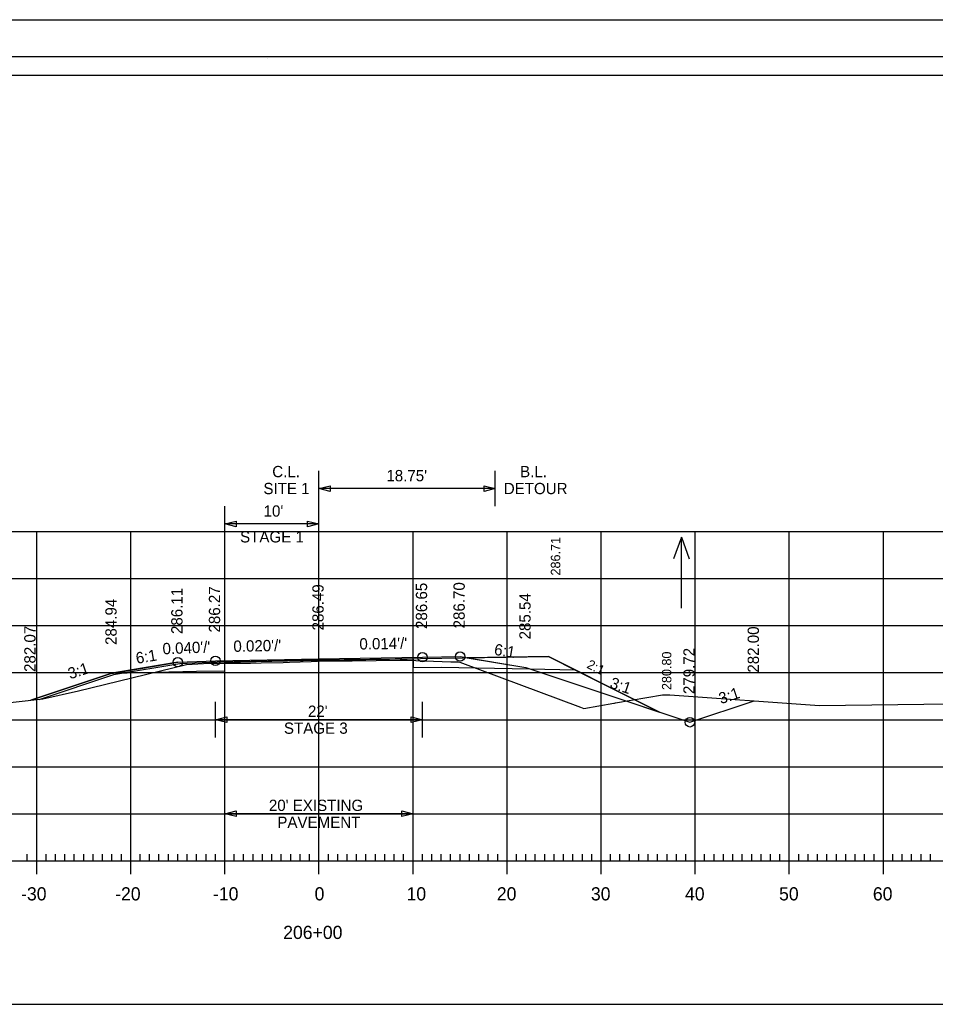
# Model space of a CAD drawing. Extents: x 1368713 to 1370673, y 380279 to 380950.
# Drawn here: x 1370477.8 to 1370575.1, y 380418.2 to 380523.8 of the extents above; entities that cross this region are included whole.
import ezdxf

# ---------------------------------------------------------------- set-up
doc = ezdxf.new("R2010")
doc.units = 0
for name, color, linetype in [('R_Alt Surface', 7, 'Continuous'), ('R_Axis', 7, 'Continuous'), ('R_Axis Annot', 7, 'Continuous'), ('R_Border', 7, 'Continuous'), ('R_Exist Surface', 7, 'Continuous'), ('R_Fin Surface', 7, 'Continuous'), ('R_Grid', 7, 'Continuous'), ('R_No Plot', 7, 'Continuous'), ('R_ROW Annot', 7, 'Continuous'), ('R_Stage 3 EW', 7, 'Continuous'), ('R_Water Annot', 7, 'Continuous'), ('R_Xsect Elev', 7, 'Continuous'), ('R_Xsect Slope', 7, 'Continuous')]:
    doc.layers.add(name, color=color, linetype=linetype)

msp = doc.modelspace()

# ---------------------------------------------------------------- linework, layer by layer
msp.add_lwpolyline([(1370524.63, 380456.12), (1370531.63, 380454.95), (1370549.07, 380449.14)])
at = {"layer": 'R_Alt Surface'}
msp.add_line((1370532.03, 380454.82), (1370536.82, 380454.72), dxfattribs=at)
for points in [[(1370479.9, 380451.58), (1370487.83, 380454.23), (1370487.99, 380454.26), (1370494.83, 380455.4), (1370498.83, 380455.56), (1370509.63, 380455.77), (1370520.43, 380455.93), (1370534.03, 380456.12), (1370537.12, 380454.58), (1370545.84, 380450.22)], [(1370494.63, 380455.52), (1370487.63, 380454.36), (1370479.01, 380451.49)], [(1370487.79, 380454.38), (1370496.63, 380454.56), (1370499.62, 380454.62), (1370499.63, 380455.54), (1370509.63, 380455.74), (1370519.63, 380455.88), (1370519.64, 380454.97), (1370522.63, 380455.01), (1370532.03, 380454.82)], [(1370549.07, 380449.14), (1370549.07, 380449.14), (1370555.9, 380451.42)]]:
    msp.add_lwpolyline(points, dxfattribs=at)
at = {"layer": 'R_Axis'}
for p, q in [((1370478.63, 380434.42), (1370478.63, 380435.12)), ((1370479.63, 380433.02), (1370479.63, 380435.82)), ((1370480.63, 380434.42), (1370480.63, 380435.12)), ((1370481.63, 380434.42), (1370481.63, 380435.12)), ((1370482.63, 380434.42), (1370482.63, 380435.12)), ((1370483.63, 380434.42), (1370483.63, 380435.12)), ((1370484.63, 380434.42), (1370484.63, 380435.12)), ((1370485.63, 380434.42), (1370485.63, 380435.12)), ((1370486.63, 380434.42), (1370486.63, 380435.12)), ((1370487.63, 380434.42), (1370487.63, 380435.12)), ((1370488.63, 380434.42), (1370488.63, 380435.12)), ((1370489.63, 380433.02), (1370489.63, 380435.82)), ((1370490.63, 380434.42), (1370490.63, 380435.12)), ((1370491.63, 380434.42), (1370491.63, 380435.12)), ((1370492.63, 380434.42), (1370492.63, 380435.12)), ((1370493.63, 380434.42), (1370493.63, 380435.12)), ((1370494.63, 380434.42), (1370494.63, 380435.12)), ((1370495.63, 380434.42), (1370495.63, 380435.12)), ((1370496.63, 380434.42), (1370496.63, 380435.12)), ((1370497.63, 380434.42), (1370497.63, 380435.12)), ((1370498.63, 380434.42), (1370498.63, 380435.12)), ((1370499.63, 380433.02), (1370499.63, 380435.82)), ((1370500.63, 380434.42), (1370500.63, 380435.12)), ((1370501.63, 380434.42), (1370501.63, 380435.12)), ((1370502.63, 380434.42), (1370502.63, 380435.12)), ((1370503.63, 380434.42), (1370503.63, 380435.12)), ((1370504.63, 380434.42), (1370504.63, 380435.12)), ((1370505.63, 380434.42), (1370505.63, 380435.12)), ((1370506.63, 380434.42), (1370506.63, 380435.12)), ((1370507.63, 380434.42), (1370507.63, 380435.12)), ((1370508.63, 380434.42), (1370508.63, 380435.12)), ((1370509.63, 380433.02), (1370509.63, 380435.82)), ((1370510.63, 380434.42), (1370510.63, 380435.12)), ((1370511.63, 380434.42), (1370511.63, 380435.12)), ((1370512.63, 380434.42), (1370512.63, 380435.12)), ((1370513.63, 380434.42), (1370513.63, 380435.12)), ((1370514.63, 380434.42), (1370514.63, 380435.12)), ((1370515.63, 380434.42), (1370515.63, 380435.12)), ((1370516.63, 380434.42), (1370516.63, 380435.12)), ((1370517.63, 380434.42), (1370517.63, 380435.12)), ((1370518.63, 380434.42), (1370518.63, 380435.12)), ((1370519.63, 380433.02), (1370519.63, 380435.82)), ((1370520.63, 380434.42), (1370520.63, 380435.12)), ((1370521.63, 380434.42), (1370521.63, 380435.12)), ((1370522.63, 380434.42), (1370522.63, 380435.12)), ((1370523.63, 380434.42), (1370523.63, 380435.12)), ((1370524.63, 380434.42), (1370524.63, 380435.12)), ((1370525.63, 380434.42), (1370525.63, 380435.12)), ((1370526.63, 380434.42), (1370526.63, 380435.12)), ((1370527.63, 380434.42), (1370527.63, 380435.12)), ((1370528.63, 380434.42), (1370528.63, 380435.12)), ((1370529.63, 380433.02), (1370529.63, 380435.82)), ((1370530.63, 380434.42), (1370530.63, 380435.12)), ((1370531.63, 380434.42), (1370531.63, 380435.12)), ((1370532.63, 380434.42), (1370532.63, 380435.12)), ((1370533.63, 380434.42), (1370533.63, 380435.12)), ((1370534.63, 380434.42), (1370534.63, 380435.12)), ((1370535.63, 380434.42), (1370535.63, 380435.12)), ((1370536.63, 380434.42), (1370536.63, 380435.12)), ((1370537.63, 380434.42), (1370537.63, 380435.12)), ((1370538.63, 380434.42), (1370538.63, 380435.12)), ((1370539.63, 380433.02), (1370539.63, 380435.82)), ((1370540.63, 380434.42), (1370540.63, 380435.12)), ((1370541.63, 380434.42), (1370541.63, 380435.12)), ((1370542.63, 380434.42), (1370542.63, 380435.12)), ((1370543.63, 380434.42), (1370543.63, 380435.12)), ((1370544.63, 380434.42), (1370544.63, 380435.12)), ((1370545.63, 380434.42), (1370545.63, 380435.12)), ((1370546.63, 380434.42), (1370546.63, 380435.12)), ((1370547.63, 380434.42), (1370547.63, 380435.12)), ((1370548.63, 380434.42), (1370548.63, 380435.12)), ((1370549.63, 380433.02), (1370549.63, 380435.82)), ((1370550.63, 380434.42), (1370550.63, 380435.12)), ((1370551.63, 380434.42), (1370551.63, 380435.12)), ((1370552.63, 380434.42), (1370552.63, 380435.12)), ((1370553.63, 380434.42), (1370553.63, 380435.12)), ((1370554.63, 380434.42), (1370554.63, 380435.12)), ((1370555.63, 380434.42), (1370555.63, 380435.12)), ((1370556.63, 380434.42), (1370556.63, 380435.12)), ((1370557.63, 380434.42), (1370557.63, 380435.12)), ((1370558.63, 380434.42), (1370558.63, 380435.12)), ((1370559.63, 380433.02), (1370559.63, 380435.82)), ((1370560.63, 380434.42), (1370560.63, 380435.12)), ((1370561.63, 380434.42), (1370561.63, 380435.12)), ((1370562.63, 380434.42), (1370562.63, 380435.12)), ((1370563.63, 380434.42), (1370563.63, 380435.12)), ((1370564.63, 380434.42), (1370564.63, 380435.12)), ((1370565.63, 380434.42), (1370565.63, 380435.12)), ((1370566.63, 380434.42), (1370566.63, 380435.12)), ((1370567.63, 380434.42), (1370567.63, 380435.12)), ((1370568.63, 380434.42), (1370568.63, 380435.12)), ((1370569.63, 380433.02), (1370569.63, 380435.82)), ((1370570.63, 380434.42), (1370570.63, 380435.12)), ((1370571.63, 380434.42), (1370571.63, 380435.12)), ((1370572.63, 380434.42), (1370572.63, 380435.12)), ((1370573.63, 380434.42), (1370573.63, 380435.12)), ((1370574.63, 380434.42), (1370574.63, 380435.12)), ((1370369.63, 380434.42), (1370649.63, 380434.42))]:
    msp.add_line(p, q, dxfattribs=at)
at = {"layer": 'R_Border'}
for p, q in [((1370351.63, 380519.88), (1370667.81, 380519.88)), ((1370504.15, 380519.62), (1370504.15, 380519.62)), ((1370504.15, 380519.62), (1370504.15, 380519.62))]:
    msp.add_line(p, q, dxfattribs=at)
at = {"layer": 'R_Exist Surface'}
msp.add_lwpolyline([(1370471.42, 380450.64), (1370480.29, 380451.63), (1370484.08, 380452.48), (1370495.56, 380455.29), (1370497.36, 380455.39), (1370498.26, 380455.41), (1370502.36, 380455.43), (1370503.49, 380455.45), (1370505.82, 380455.51), (1370506.49, 380455.54), (1370508.82, 380455.6), (1370509.49, 380455.62), (1370511.82, 380455.67), (1370512.49, 380455.68), (1370513.16, 380455.68), (1370518.26, 380455.74), (1370519.02, 380455.74), (1370523.65, 380455.58), (1370524.41, 380455.55), (1370524.61, 380455.54), (1370537.44, 380450.75), (1370537.78, 380450.61), (1370540.98, 380451.17), (1370541.04, 380451.17), (1370541.17, 380451.22), (1370546.14, 380452.07), (1370546.93, 380452.05), (1370562.82, 380450.93), (1370590.58, 380451.29)], dxfattribs=at)
at = {"layer": 'R_Fin Surface'}
for points in [[(1370479.01, 380451.49), (1370487.63, 380454.36), (1370487.79, 380454.38), (1370494.63, 380455.52), (1370498.63, 380455.68), (1370509.63, 380455.9), (1370520.63, 380456.06), (1370524.63, 380456.12), (1370531.63, 380454.95), (1370532.03, 380454.82), (1370549.07, 380449.14), (1370555.9, 380451.42)], [(1370494.63, 380455.52), (1370498.63, 380455.68), (1370509.63, 380455.9), (1370520.63, 380456.06), (1370524.63, 380456.12)]]:
    msp.add_lwpolyline(points, dxfattribs=at)
at = {"layer": 'R_Grid'}
for p, q in [((1370369.63, 380469.42), (1370649.63, 380469.42)), ((1370479.63, 380434.42), (1370479.63, 380469.42)), ((1370489.63, 380434.42), (1370489.63, 380469.42)), ((1370499.63, 380434.42), (1370499.63, 380469.42)), ((1370509.63, 380434.42), (1370509.63, 380469.42)), ((1370519.63, 380434.42), (1370519.63, 380469.42)), ((1370529.63, 380434.42), (1370529.63, 380469.42)), ((1370539.63, 380434.42), (1370539.63, 380469.42)), ((1370549.63, 380434.42), (1370549.63, 380469.42)), ((1370559.63, 380434.42), (1370559.63, 380469.42)), ((1370569.63, 380434.42), (1370569.63, 380469.42)), ((1370369.63, 380464.42), (1370649.63, 380464.42)), ((1370369.63, 380459.42), (1370649.63, 380459.42)), ((1370369.63, 380454.42), (1370649.63, 380454.42)), ((1370369.63, 380449.42), (1370649.63, 380449.42)), ((1370369.63, 380444.42), (1370649.63, 380444.42)), ((1370369.63, 380439.42), (1370649.63, 380439.42)), ((1370369.63, 380434.42), (1370649.63, 380434.42))]:
    msp.add_line(p, q, dxfattribs=at)
at = {"layer": 'R_No Plot'}
for points in [[(1370339.22, 380523.77), (1370672.56, 380523.77), (1370672.56, 380310.43), (1370339.22, 380310.43)], [(1370665.81, 380419.15), (1370353.63, 380419.15), (1370353.63, 380517.88), (1370603.17, 380517.88), (1370603.17, 380508), (1370620.71, 380508), (1370644.81, 380508), (1370644.81, 380485.66), (1370665.81, 380485.66)], [(1370353.63, 380517.88), (1370603.17, 380517.88), (1370603.17, 380508), (1370620.71, 380508), (1370644.81, 380508), (1370644.81, 380485.66), (1370665.81, 380485.66), (1370665.81, 380316.42), (1370353.63, 380316.42)]]:
    msp.add_lwpolyline(points, close=True, dxfattribs=at)
for centre in [(1370494.63, 380455.52), (1370494.63, 380455.52), (1370498.63, 380455.68), (1370498.63, 380455.68), (1370520.63, 380456.06), (1370520.63, 380456.06), (1370524.63, 380456.12), (1370524.63, 380456.12), (1370549.07, 380449.14), (1370549.07, 380449.14)]:
    msp.add_circle(centre, 0.5, dxfattribs=at)
at = {"layer": 'R_ROW Annot'}
for p, q in [((1370509.63, 380472.1), (1370509.63, 380475.87)), ((1370528.38, 380472.1), (1370528.38, 380475.87)), ((1370528.38, 380473.98), (1370509.63, 380473.98)), ((1370499.63, 380468.33), (1370499.63, 380472.1)), ((1370509.63, 380468.33), (1370509.63, 380472.1)), ((1370509.63, 380470.22), (1370499.63, 380470.22)), ((1370498.63, 380447.53), (1370498.63, 380451.3)), ((1370520.63, 380447.53), (1370520.63, 380451.3)), ((1370520.63, 380449.42), (1370498.63, 380449.42)), ((1370499.63, 380437.53), (1370499.63, 380441.3)), ((1370519.63, 380437.53), (1370519.63, 380441.3)), ((1370519.63, 380439.42), (1370499.63, 380439.42))]:
    msp.add_line(p, q, dxfattribs=at)
for points in [[(1370510.83, 380473.68), (1370509.63, 380473.98), (1370510.83, 380474.28)], [(1370527.18, 380474.28), (1370528.38, 380473.98), (1370527.18, 380473.68)], [(1370500.83, 380469.92), (1370499.63, 380470.22), (1370500.83, 380470.52)], [(1370508.43, 380470.52), (1370509.63, 380470.22), (1370508.43, 380469.92)], [(1370499.83, 380449.12), (1370498.63, 380449.42), (1370499.83, 380449.72)], [(1370519.43, 380449.72), (1370520.63, 380449.42), (1370519.43, 380449.12)], [(1370500.83, 380439.12), (1370499.63, 380439.42), (1370500.83, 380439.72)], [(1370518.43, 380439.72), (1370519.63, 380439.42), (1370518.43, 380439.12)]]:
    msp.add_lwpolyline(points, close=True, dxfattribs=at)
at = {"layer": 'R_Stage 3 EW'}
msp.add_line((1370534.03, 380456.12), (1370525.37, 380456), dxfattribs=at)
for points in [[(1370525.37, 380456), (1370531.63, 380454.95), (1370532.03, 380454.82)], [(1370545.84, 380450.22), (1370543.15, 380451.56), (1370534.03, 380456.12)], [(1370532.03, 380454.82), (1370542.26, 380451.41), (1370545.84, 380450.22)]]:
    msp.add_lwpolyline(points, dxfattribs=at)
at = {"layer": 'R_Water Annot'}
for p, q in [((1370548.16, 380468.81), (1370547.32, 380466.5)), ((1370548.16, 380461.27), (1370548.16, 380468.81)), ((1370548.16, 380468.81), (1370549, 380466.5))]:
    msp.add_line(p, q, dxfattribs=at)

# ---------------------------------------------------------------- texts
at = {"layer": 'R_Axis Annot'}
for s, p in [('-30', (1370477.97, 380430.22)), ('-20', (1370487.97, 380430.22)), ('-10', (1370498.37, 380430.22)), ('0', (1370509.17, 380430.22)), ('10', (1370518.94, 380430.22)), ('20', (1370528.54, 380430.22)), ('30', (1370538.54, 380430.22)), ('40', (1370548.54, 380430.22)), ('50', (1370558.54, 380430.22)), ('60', (1370568.51, 380430.22)), ('206+00', (1370505.83, 380426.12))]:
    msp.add_text(s, height=1.4, dxfattribs=at).set_placement(p)
at = {"layer": 'R_ROW Annot'}
for s, p in [('C.L.', (1370504.67, 380475.18)), ("18.75'", (1370516.8, 380474.75)), ('B.L.', (1370531.01, 380475.18)), ('SITE 1', (1370503.73, 380473.38)), ('DETOUR', (1370529.28, 380473.38)), ("10'", (1370503.75, 380470.99)), ('STAGE 1', (1370501.25, 380468.25)), ("22'", (1370508.46, 380449.72)), ('STAGE 3', (1370505.91, 380447.92)), ("20' EXISTING", (1370504.31, 380439.72)), ('PAVEMENT', (1370505.21, 380437.92))]:
    msp.add_text(s, height=1.2, dxfattribs=at).set_placement(p)
at = {"layer": 'R_Xsect Elev'}
for s, height, p in [('286.71', 1, (1370535.28, 380464.74)), ('286.11', 1.2, (1370495.13, 380458.52)), ('286.27', 1.2, (1370499.13, 380458.68)), ('286.49', 1.2, (1370510.13, 380458.9)), ('286.65', 1.2, (1370521.13, 380459.06)), ('286.70', 1.2, (1370525.13, 380459.12)), ('285.54', 1.2, (1370532.13, 380457.95)), ('284.94', 1.2, (1370488.13, 380457.36)), ('282.07', 1.2, (1370479.51, 380454.49)), ('282.00', 1.2, (1370556.4, 380454.42)), ('279.72', 1.2, (1370549.57, 380452.14)), ('280.80', 1, (1370547.09, 380452.57))]:
    msp.add_text(s, height=height, rotation=90, dxfattribs=at).set_placement(p)
at = {"layer": 'R_Xsect Slope'}
for s, height, rotation, p in [("0.014'/'", 1.2, 0.8237, (1370513.94, 380456.87)), ("0.040'/'", 1.2, 2.2906, (1370493.03, 380456.36)), ("0.020'/'", 1.2, 1.1458, (1370500.55, 380456.62)), ('6:1', 1.2, 350.5377, (1370528.19, 380456.33)), ('6:1', 1.2, 9.4623, (1370490.27, 380455.35)), ('3:1', 1.2, 18.4349, (1370483.19, 380453.7)), ('2:1', 1, 333.4349, (1370538.02, 380454.96)), ('3:1', 1.2, 341.5651, (1370540.47, 380452.83)), ('3:1', 1.2, 18.4349, (1370552.36, 380451.06))]:
    msp.add_text(s, height=height, rotation=rotation, dxfattribs=at).set_placement(p)

doc.saveas('drawing.dxf')
